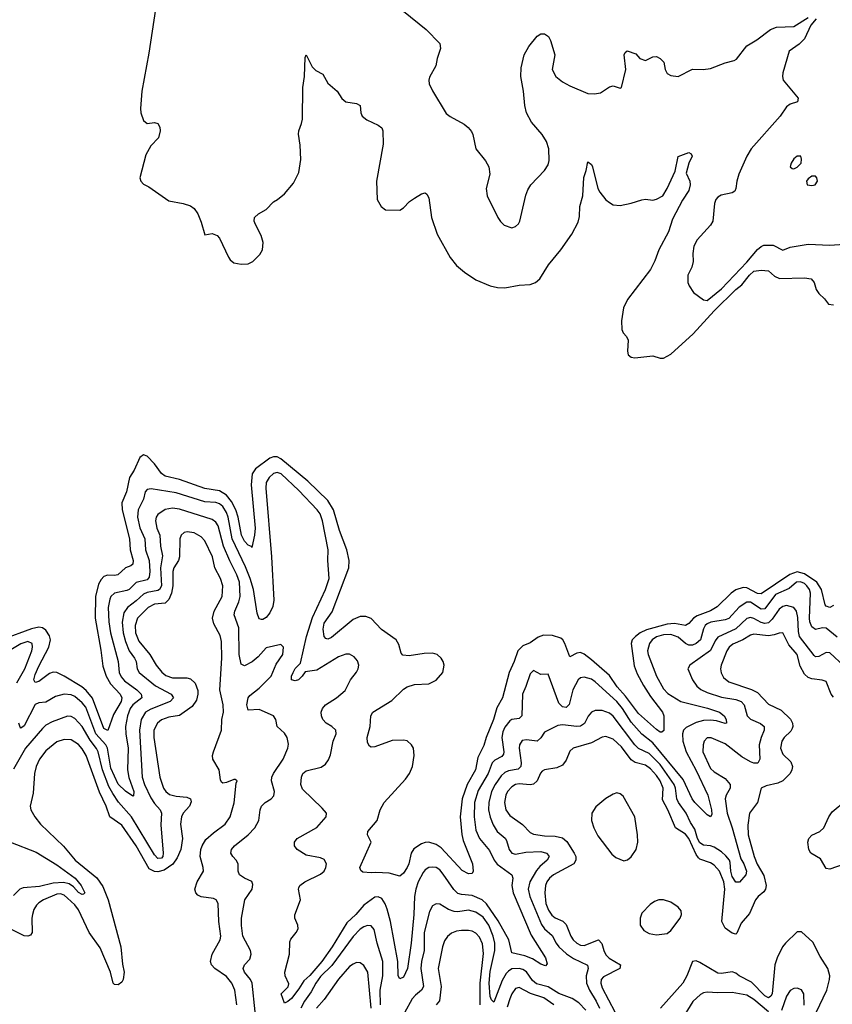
# Model space of a CAD drawing. Header units: inches. Extents: x 884549 to 1028252, y 526810 to 653624.
# Tile 821 of 1056: x 964464 to 968964, y 626872 to 632325. Entities that reach past the tile are written whole.
import ezdxf

# ---------------------------------------------------------------- set-up
doc = ezdxf.new("R2010")
doc.units = ezdxf.units.IN
doc.header["$MEASUREMENT"] = 0
doc.layers.add('A9662', color=7, linetype='Continuous')
doc.layers.add('A9663', color=7, linetype='Continuous')

msp = doc.modelspace()

# ---------------------------------------------------------------- linework, layer by layer
at = {"layer": 'A9662', "color": 5}
for points, elevation in [([(968970, 629080.3), (968950, 629069.8), (968930, 629076.8), (968924.6, 629084.6), (968903.4, 629170), (968877.9, 629210), (968810, 629257.1), (968770, 629266.7), (968727.8, 629252.2), (968570, 629145.4), (968550, 629147.6), (968490, 629178.9), (968470, 629180.3), (968430, 629167), (968403.7, 629150), (968326.6, 629073.4), (968289.4, 629050.6), (968215.9, 629024.1), (968194.8, 629010), (968170, 628980.6), (968150, 628970.5), (968090, 628981.5), (968050, 628978.2), (967934.3, 628945.7), (967900.8, 628930), (967873.3, 628910), (967856.4, 628890), (967850.5, 628870), (967866.5, 628746.5), (967882.5, 628702.5), (967917.9, 628637.9), (967957.2, 628577.2), (968023.5, 628490), (968031, 628470), (968030.7, 628389.3), (968020, 628380), (968010, 628378.9), (967990, 628393.6), (967890, 628483.4), (967819.6, 628579.5), (967771.8, 628630), (967730, 628693.6), (967630, 628780.8), (967590, 628812), (967570, 628820.2), (967550, 628816.2), (967510, 628797.4), (967483.7, 628870), (967471, 628891), (967459.9, 628899.9), (967414.8, 628914.8), (967364.4, 628915.6), (967334.6, 628905.4), (967290, 628874.4), (967250, 628858.1), (967222.2, 628830), (967202, 628770), (967174.1, 628710), (967138.2, 628570), (967106, 628514), (967087.2, 628450), (967047, 628350), (967035.1, 628304.9), (967001.7, 628238.3), (966988.4, 628170), (966942.3, 628090), (966914.9, 628010), (966903.3, 627910), (966911.9, 627811.9), (966919.5, 627779.5), (966970.9, 627650), (966974.6, 627610), (966970, 627597.2), (966950, 627595.1), (966913.5, 627613.5), (966798.4, 627738.4), (966770, 627757.8), (966730, 627769.8), (966710, 627768.8), (966690, 627761.4), (966647.5, 627732.5), (966631.7, 627708.3), (966619.9, 627650), (966610.6, 627630), (966590, 627598.5), (966570, 627581.1), (966510, 627598.2), (966437.1, 627602.9), (966410, 627599.6), (966364.7, 627604.7), (966354, 627614), (966347.6, 627630), (966409.6, 627770), (966389.8, 627809.8), (966391.3, 627830), (966442.9, 627890), (966459.7, 627950), (966482, 627990), (966600.3, 628119.7), (966622.3, 628150), (966639.1, 628190), (966649.1, 628250), (966644, 628290), (966633.8, 628310), (966610.5, 628330.5), (966590, 628335.9), (966527.5, 628332.5), (966430, 628298.7), (966410, 628297), (966402, 628302), (966390, 628322), (966388.2, 628350), (966404.7, 628410), (966408, 628470), (966420.5, 628490), (966525.3, 628554.7), (966590, 628616.9), (966610, 628630.2), (966650, 628643.9), (966730, 628646.8), (966770, 628666.7), (966807.3, 628710), (966814.3, 628750), (966808.9, 628770), (966797.8, 628790), (966776.4, 628810), (966750, 628817.6), (966704.5, 628815.5), (966621.7, 628801.8), (966585.3, 628805.3), (966576, 628816), (966564.4, 628864.4), (966549.7, 628889.8), (966467.5, 628947.5), (966409.7, 629009.7), (966380.8, 629020.8), (966350, 629019.4), (966310, 629004), (966190, 628902.9), (966170, 628894.2), (966158.8, 628898.8), (966150, 628909.4), (966144.3, 628950), (966150, 628982.7), (966194.3, 629045.7), (966286.4, 629290), (966287.9, 629330), (966276.4, 629390), (966235.4, 629495.4), (966201.1, 629610), (966170, 629663), (966059.2, 629770), (965910, 629893.3), (965890, 629904), (965870, 629904.1), (965850, 629896.4), (965770, 629838.2), (965752.4, 629810), (965746.1, 629750), (965768.1, 629510), (965765.3, 629470), (965750, 629402), (965747.3, 629407.3), (965730, 629414.6), (965710, 629437.7), (965693.3, 629470), (965674.8, 629570), (965661.7, 629610), (965637.5, 629657.5), (965610, 629691.4), (965570, 629716.3), (965490, 629729.6), (965350, 629779.4), (965270, 629797.8), (965250, 629811.8), (965210, 629865.9), (965170, 629907.3), (965150, 629915.4), (965130, 629901.4), (965097.7, 629830), (965072.7, 629790), (965055.3, 629710), (965030.5, 629650), (965032.2, 629610), (965071.7, 629450), (965077, 629390), (965093.3, 629330), (965091.6, 629310), (965079.8, 629300.2), (965050, 629289.4), (965008.7, 629251.3), (964990, 629246.2), (964950, 629248.3), (964930, 629241.2), (964915.2, 629224.8), (964901.7, 629198.3), (964883.6, 629130), (964882.9, 629010), (964914.2, 628834.2), (964924.6, 628744.6), (964943.4, 628690), (964967.5, 628647.5), (965021.1, 628590), (965029.7, 628570), (965025.8, 628550), (964983.1, 628476.9), (964952, 628388), (964930, 628399.8), (964867.6, 628567.6), (964832.5, 628610), (964808.5, 628630), (964710, 628690.2), (964670, 628709.5), (964650, 628711.4), (964630, 628704.5), (964570, 628659), (964550, 628654.3), (964543, 628670), (964550, 628699), (964570, 628745.4), (964626.2, 628850), (964634.4, 628890), (964630, 628913.2), (964610, 628944.3), (964590, 628957.8), (964570, 628960.7), (964530, 628951.3), (964370, 628891.7)], 2120), ([(968990, 628905.8), (968930, 628954.5), (968910, 628956.4), (968870, 628948.2), (968850, 628962.2), (968839, 628990), (968837, 629010), (968842.4, 629150), (968836.6, 629170), (968822.7, 629190), (968810, 629201.8), (968787.6, 629212.4), (968766.4, 629210), (968724.2, 629175.8), (968650, 629141.3), (968590, 629062.9), (968570, 629060.5), (968510, 629100.1), (968490, 629099.9), (968448.2, 629071.8), (968390, 629008.7), (968370, 629000.7), (968291.3, 628988.7), (968270, 628979), (968259.6, 628970), (968250, 628951.9), (968233.5, 628890), (968210, 628869.9), (968190, 628861.9), (968170, 628861.1), (968150, 628870.9), (968110, 628905.4), (968070, 628919.9), (968030, 628917.6), (967990, 628907.4), (967965.5, 628890), (967952.2, 628870), (967940.1, 628830), (967943.9, 628810), (967990.2, 628690), (968030, 628619.6), (968053.9, 628593.9), (968124.9, 628550), (968273.1, 628513.1), (968339.5, 628490), (968365.3, 628470), (968376.5, 628450), (968377.1, 628430), (968370, 628426.4), (968321.7, 628441.7), (968290, 628446), (968250, 628443.5), (968210, 628433.2), (968154, 628406), (968140.1, 628390), (968134.2, 628370), (968135.6, 628330), (968153.8, 628270), (968210, 628167.9), (968274.2, 628030), (968295.3, 627950), (968296.1, 627923.9), (968290, 627909.8), (968270, 627921.2), (968202.1, 627990), (968188.4, 628010), (968137.5, 628117.6), (967970, 628320.7), (967910, 628367.5), (967850, 628434.8), (967802.8, 628510), (967770, 628549.9), (967650, 628658.5), (967630, 628673), (967590, 628684.4), (967570, 628679.5), (967557.2, 628670), (967526.5, 628613.5), (967507.3, 628532.7), (967490, 628515.1), (967470, 628520.2), (967450, 628540.3), (967390, 628700.7), (967350, 628698.9), (967310, 628720.5), (967290, 628702.4), (967267.7, 628632.3), (967248.1, 628590), (967244.6, 628470), (967230, 628454.2), (967190, 628448.7), (967178.2, 628441.8), (967150, 628407.8), (967139.2, 628380.8), (967134.4, 628350), (967145, 628270), (967142.5, 628257.5), (967134.6, 628245.4), (967095.4, 628224.6), (967080.1, 628210), (967059, 628150), (967003.6, 628056.4), (966983.3, 627990), (966980.9, 627910), (966990, 627836.4), (967010.1, 627790), (967064.8, 627724.8), (967092.4, 627670), (967108.3, 627648.3), (967189.5, 627589.5), (967194.1, 627570), (967189.6, 627530), (967195.9, 627490), (967295.9, 627255.9), (967375.5, 627130), (967384.5, 627095.5), (967375.6, 627084.4), (967350, 627094.3), (967304.3, 627124.3), (967260.5, 627140.5), (967190, 627156.9), (967173.4, 627230), (967114.1, 627334.1), (967049.2, 627429.2), (967024.9, 627450), (966970, 627475.1), (966910, 627479.5), (966890, 627485.6), (966867.3, 627507.3), (966810, 627593.7), (966790, 627616.1), (966770, 627629.1), (966747.6, 627632.4), (966730, 627629.8), (966710, 627616.2), (966698.5, 627601.5), (966671.2, 627550), (966658.1, 627510), (966650.5, 627470), (966646.6, 627370), (966631.5, 627210), (966612, 627070), (966590, 627022.7), (966570, 627013.3), (966560.8, 627030), (966557.3, 627110), (966516.9, 627330), (966499.5, 627399.5), (966488.6, 627428.6), (966470, 627458), (966450, 627467.5), (966430, 627464.9), (966370, 627421.6), (966324.7, 627370), (966276.1, 627323.9), (966194.1, 627190), (966137, 627110), (966070, 627032.4), (966037.1, 627002.9), (966010, 626957.6), (965970, 626905.1), (965950, 626887.3), (965930, 626879), (965911.5, 626930), (965950.6, 626969.4), (965954.7, 626985.3), (965934.6, 627030), (965932.4, 627050), (965959, 627150), (965961.1, 627218.9), (965966.6, 627233.4), (965995.6, 627270), (966005.6, 627290), (966003.6, 627310), (965987.6, 627350), (965987.7, 627367.7), (966018.7, 627450), (966007.6, 627510), (966010, 627518), (966015.1, 627530), (966042.7, 627550), (966130, 627592.9), (966150, 627610.4), (966160.4, 627630), (966163.1, 627650), (966150, 627674.7), (966130, 627683.1), (966050, 627698.9), (966001.7, 627730), (965986.6, 627750), (965985.1, 627770), (966001.3, 627790), (966108.9, 627851.1), (966161.1, 627910), (966163.5, 627930), (966139.2, 627959.3), (966030, 628062.9), (966022, 628090), (966025.3, 628130), (966032.8, 628150), (966050, 628164.9), (966133.7, 628186.3), (966157.6, 628202.4), (966174.7, 628225.3), (966186, 628254), (966200.5, 628330), (966216, 628370), (966214, 628390), (966193.5, 628410), (966161.4, 628430), (966142.9, 628450), (966134.8, 628470), (966133.8, 628490), (966141.6, 628510), (966157.4, 628530), (966219.1, 628570), (966266.3, 628610), (966295.6, 628670), (966330, 628712), (966339.4, 628730), (966342.8, 628750), (966334.8, 628774.8), (966316.8, 628796.8), (966290, 628811.1), (966270, 628812), (966230, 628796.8), (966110, 628723.6), (966045.7, 628714.3), (966028.9, 628690), (966007.7, 628670), (965990, 628663.5), (965969.8, 628670), (965969, 628690), (965978, 628710), (965990, 628731.5), (966019, 628761), (966052.7, 628910), (966086.1, 629013.9), (966158.5, 629170), (966177.8, 629230), (966170.5, 629330), (966172.8, 629390), (966141.5, 629550), (966127.7, 629587.7), (966110.8, 629610.8), (966010, 629717.8), (965912.2, 629810), (965890, 629817.3), (965870, 629812.6), (965845.1, 629790), (965830, 629762), (965827.2, 629730), (965859.2, 629350), (965872.2, 629110), (965865.3, 629074.7), (965850, 629040.5), (965830, 629014.3), (965810, 629002.6), (965803.3, 629003.3), (965790, 629007.3), (965779.1, 629039.1), (965758.3, 629170), (965741, 629230), (965715.3, 629295.3), (965641.5, 629450), (965619.2, 629570), (965610, 629596.1), (965590, 629628.2), (965570, 629644.6), (965550, 629651.5), (965490, 629655.7), (965330, 629704.3), (965192.6, 629727.4), (965170, 629723.5), (965159.8, 629710), (965149.6, 629670), (965121.3, 629610), (965116.4, 629570), (965128.9, 629511.1), (965157, 629450), (965160.5, 629390), (965181.6, 629330), (965185.9, 629270), (965181.8, 629238.2), (965170, 629223.7), (965110, 629208.8), (965070.7, 629170), (965056.8, 629163.2), (964989.3, 629150), (964970, 629130.7), (964963.5, 629116.5), (964954.4, 629070), (964958.3, 628990), (964966.8, 628930), (965009.6, 628770), (965015.1, 628710), (965026.3, 628686.3), (965044.3, 628664.3), (965113.6, 628613.6), (965136.3, 628590), (965141.4, 628570), (965091.3, 628530), (965076.9, 628510), (965061.8, 628470), (965050.5, 628410), (965052.3, 628370), (965065.7, 628290), (965060.7, 628170), (965069.1, 628129.1), (965096.6, 628050), (965094.1, 628025.9), (965090, 628024.2), (965050, 628051.8), (965010, 628091.1), (964970, 628180.7), (964950.5, 628290.5), (964940.5, 628310), (964886.6, 628370), (964830, 628517.5), (964810, 628542.5), (964770, 628576), (964750, 628586.1), (964710, 628589.9), (964662.3, 628577.7), (964610, 628546), (964570, 628541.6), (964550, 628532.3), (964490, 628414.2), (964470, 628402.2), (964466.2, 628406.2), (964458.8, 628430)], 2140), ([(965768.7, 626830), (965751, 626990), (965742.7, 627010), (965709.9, 627050), (965702, 627070), (965708.4, 627090), (965738.6, 627121.4), (965745.8, 627150), (965741.8, 627170), (965700.6, 627250), (965692.3, 627307.7), (965692.2, 627350), (965710.6, 627450), (965751.5, 627510), (965755.7, 627535.7), (965750, 627552.6), (965710, 627571), (965682.4, 627590), (965674, 627610), (965673.3, 627650), (965663.9, 627670), (965644.2, 627690), (965634.2, 627710), (965638, 627730), (965653.5, 627750), (965730, 627810.9), (965767.3, 627850), (965789, 627890), (965795.3, 627950), (965802.8, 627970), (965823.5, 627990), (965856.3, 628010), (965872.5, 628027.5), (965874.4, 628050), (965859.4, 628110), (965861.3, 628130), (965869.2, 628150), (965923.4, 628230), (965949.1, 628290), (965953.3, 628313.3), (965945, 628350), (965930, 628374.3), (965889.5, 628410), (965882.9, 628450), (965869.7, 628469.7), (965790, 628504), (965730, 628500.9), (965722.7, 628530), (965729, 628570), (965738.1, 628581.9), (965790, 628622.3), (965856.1, 628690), (965884.6, 628755.4), (965921, 628810), (965925.7, 628850), (965910, 628864.8), (965830, 628845.8), (965784.2, 628795.8), (965751.8, 628768.2), (965710, 628746), (965690, 628755.1), (965679.2, 628810), (965677.2, 628957.2), (965651.7, 629030), (965655, 629050), (965678.7, 629101.3), (965685.6, 629130), (965680.7, 629210), (965667.1, 629250), (965627.3, 629327.3), (965592.1, 629410), (965562.8, 629522.8), (965550, 629542.4), (965530, 629556.2), (965350, 629614.8), (965310, 629620.7), (965270, 629612.6), (965230, 629585.6), (965220.1, 629570), (965216.4, 629550), (965224.2, 629510), (965240.1, 629470), (965243.4, 629410), (965255.1, 629355.1), (965244.2, 629290), (965248.9, 629190), (965239.1, 629170), (965230, 629163), (965170, 629152.9), (965150, 629143.5), (965110, 629106.2), (965060.9, 629070), (965040.7, 629039.3), (965031.9, 628988.1), (965037, 628930), (965050, 628880.7), (965070.3, 628830.3), (965100.6, 628790), (965109.2, 628770.8), (965114, 628730), (965125.9, 628710), (965216.3, 628636.3), (965303.6, 628590), (965315.9, 628570), (965298, 628550), (965190, 628506.7), (965160.4, 628490), (965137.2, 628450), (965127.5, 628390), (965142.6, 628130), (965155.7, 628090), (965190, 628015), (965210, 627983.7), (965241.4, 627950), (965249.1, 627930), (965245.7, 627865.7), (965259.7, 627710), (965256.3, 627690), (965250, 627681), (965230, 627679.9), (965210, 627699.6), (965084.2, 627910), (965011.6, 627991.6), (964979.5, 628039.5), (964958.9, 628078.9), (964923.2, 628170), (964898.6, 628270), (964890, 628289.1), (964854.5, 628334.5), (964810, 628409.9), (964770, 628455.8), (964750, 628466.1), (964730, 628468.4), (964643.6, 628436.4), (964610, 628417.7), (964590, 628399.8), (964496.8, 628290), (964430, 628174.7)], 2160), ([(965666.1, 626870), (965655.2, 626950), (965639.1, 626990), (965610, 627026), (965544.8, 627070), (965526.4, 627090), (965521.1, 627110), (965530.6, 627150), (965575.2, 627230), (965577.3, 627250), (965566.9, 627330), (965563.5, 627430), (965552.6, 627450), (965537.7, 627457.7), (965470, 627467.2), (965450, 627476.8), (965439.3, 627490), (965433.6, 627510), (965446.9, 627550), (965481.5, 627610), (965481, 627630), (965463.4, 627690), (965467.5, 627730), (965474.2, 627750), (965495.7, 627784.3), (965537.4, 627822.6), (965602.3, 627870), (965629.8, 627910), (965652, 627988), (965663.9, 628096.1), (965669.1, 628109.1), (965657.6, 628117.6), (965650, 628117.6), (965610, 628100.5), (965590, 628096.2), (965582.3, 628102.2), (965575.4, 628115.4), (965568.7, 628170), (965534.1, 628230), (965532.7, 628250), (965537.4, 628270), (965581.1, 628390), (965583.4, 628450), (965592.3, 628490), (965591.2, 628531.2), (965573.2, 628613.2), (965583.9, 628790), (965581.9, 628881.9), (965574.5, 628914.5), (965539.8, 628979.8), (965532.8, 629010), (965541.8, 629050), (965585.3, 629130), (965589.2, 629190), (965575.9, 629230), (965545.6, 629290), (965531.9, 629350), (965490, 629439.3), (965470, 629461.5), (965430, 629483), (965391.1, 629488.9), (965375.1, 629484.9), (965359.2, 629470), (965350.8, 629449.2), (965348.9, 629350), (965343, 629330), (965318.2, 629290), (965312, 629270), (965312.6, 629190), (965304.1, 629150), (965290, 629114.8), (965270, 629093), (965210, 629088.2), (965175.9, 629070), (965116.4, 629010), (965103, 628970), (965105.5, 628930), (965124, 628884), (965185.5, 628810), (965221, 628750), (965251.4, 628711.4), (965273.5, 628693.5), (965310, 628680.5), (965390, 628679.8), (965410, 628674.8), (965435.3, 628650), (965450.9, 628610), (965451.6, 628590), (965444.2, 628555.8), (965419.2, 628520.8), (965350, 628471), (965290, 628462.4), (965250, 628448.5), (965228.1, 628430), (965207.8, 628390), (965206.9, 628350), (965240.4, 628130), (965259.8, 628070), (965273.5, 628050), (965293.9, 628033.9), (965330, 628024.1), (965390, 628020.2), (965410.4, 628010), (965413.5, 627993.5), (965404.9, 627970), (965370.3, 627930), (965360.8, 627910), (965355.5, 627870), (965366.5, 627790), (965356.8, 627730), (965337.2, 627682.8), (965312, 627648), (965264.8, 627615.2), (965230, 627606.7), (965210, 627607.7), (965181.9, 627621.9), (965110, 627749.2), (965030, 627863.7), (964963.7, 627910), (964942.8, 627970), (964906.8, 628046.8), (964833.2, 628250), (964810, 628287.9), (964790, 628310.5), (964750, 628336.4), (964710, 628339), (964670, 628325.5), (964610, 628275.2), (964575, 628230), (964556.3, 628190), (964547.3, 628150), (964538.7, 628041.3), (964522, 627970), (964525.3, 627950), (964547.6, 627910), (964580.2, 627870), (964707.5, 627747.5), (964771.3, 627670), (964892, 627572), (964924.2, 627524.2), (964953.5, 627450), (965025, 627190), (965034, 627094), (965043.8, 627050), (965037.1, 627010), (965030, 626994), (965010, 626979.5), (964990, 626980.9), (964982, 626990), (964966.4, 627050), (964910, 627184.8), (964849.6, 627269.6), (964790, 627394.6), (964770, 627422.4), (964730, 627459.6), (964710, 627475.8), (964690, 627483.4), (964670, 627481.8), (964596.9, 627450), (964570, 627434.6), (964557.9, 627422.1), (964542.9, 627397.1), (964534.8, 627370), (964531.3, 627350), (964533.7, 627270), (964525.2, 627254.8), (964510, 627249.1), (964490, 627252.2), (964408.9, 627291.1)], 2180), ([(969030, 628744.1), (968950, 628819.3), (968930, 628820.8), (968890, 628798.2), (968870, 628797.4), (968863.7, 628803.7), (968781.6, 628910), (968776.4, 628936.4), (968773.8, 629013.9), (968765.6, 629050), (968749.9, 629069.9), (968710, 629080.2), (968690, 629075.3), (968670, 629061.1), (968630, 629005.3), (968610, 628985.7), (968590, 628981.1), (968570, 628986.1), (968530, 629007.9), (968510, 629013.5), (968490, 629008.3), (968430, 628950.8), (968330, 628904.9), (968314.7, 628885.3), (968288.9, 628831.1), (968174, 628750), (968163.7, 628730), (968189.1, 628670), (968214.2, 628634.2), (968235.1, 628615.1), (968270, 628598.6), (968350, 628573.3), (968430, 628561), (968459.3, 628550), (968475.4, 628530), (968491.5, 628470), (968511.3, 628451.3), (968567, 628427), (968586.4, 628410), (968587.2, 628390), (968569.6, 628350), (968558.3, 628310), (968563, 628230), (968552.3, 628207.7), (968530, 628207.4), (968510, 628214.6), (968463.2, 628243.2), (968370, 628314.5), (968292.4, 628347.6), (968270, 628347.3), (968254.4, 628330), (968248.1, 628310), (968247.3, 628270), (968290, 628177.8), (968310, 628159.1), (968370, 628123), (968397.6, 628090), (968399, 628070), (968376.4, 628030), (968371.1, 628010), (968381.3, 627930), (968409.5, 627849.5), (968457.6, 627677.6), (968474.4, 627650), (968488.3, 627610), (968484.1, 627590), (968450, 627548.7), (968430, 627547.9), (968410, 627580.7), (968401.3, 627610), (968398.4, 627658.4), (968394.5, 627670), (968374.2, 627694.2), (968350, 627716.6), (968310, 627741.9), (968290, 627749.9), (968250, 627754.4), (968230, 627766.4), (968217.7, 627790), (968202.8, 627842.8), (968178.1, 627878.1), (968154.6, 627930), (968111.4, 627990), (968103.6, 628010), (968096.1, 628070), (968088.6, 628090), (968010, 628199.9), (967950, 628261.1), (967890, 628289.5), (967870, 628308.4), (967750, 628467.4), (967730, 628484.6), (967690, 628500.2), (967650, 628499.2), (967630, 628489.8), (967612.3, 628467.7), (967592.3, 628427.7), (967570, 628412.1), (967549.6, 628410.4), (967470, 628420.4), (967443.3, 628416.7), (967370, 628379.1), (967350, 628348.4), (967330.1, 628329.9), (967270, 628336.7), (967246.5, 628333.5), (967232.5, 628310), (967230.7, 628290), (967241.5, 628210), (967239.3, 628190), (967225.3, 628174.7), (967170, 628164.8), (967150, 628156.6), (967130, 628138.1), (967096.7, 628090), (967077.5, 628050), (967062.3, 627990), (967060.9, 627950), (967068.6, 627908.6), (967086.2, 627866.2), (967108.1, 627830), (967151.7, 627791.7), (967159.7, 627779.7), (967175.3, 627730), (967190, 627709.5), (967210, 627703.5), (967266.1, 627713.9), (967350, 627717.7), (967381.3, 627710), (967394.3, 627694.3), (967396.5, 627690), (967384.2, 627670), (967344.4, 627635.6), (967326.2, 627613.8), (967288.8, 627551.2), (967280.5, 627510), (967289.7, 627470), (967353.3, 627313.3), (967370.6, 627290.6), (967412.4, 627252.4), (967434.2, 627210), (967450.1, 627190.1), (967492, 627152), (967530, 627125.4), (967608.3, 627088.3), (967612.5, 627070), (967601.6, 627030), (967603.6, 626990), (967619, 626950), (967656.5, 626890), (967675.2, 626850)], 2160), ([(968970, 628572.4), (968956.8, 628590), (968930, 628659.7), (968908.2, 628668.2), (968850, 628674), (968830, 628682.7), (968810, 628700.5), (968785.6, 628745.6), (968769.4, 628810), (968723.4, 628863.4), (968690, 628928.6), (968670, 628928.2), (968642.5, 628917.5), (968610, 628913.3), (968530, 628922.5), (968510, 628916.4), (968468.7, 628891.3), (968412.7, 628867.3), (968392.4, 628850), (968379.4, 628830), (968349.2, 628750), (968345.4, 628730), (968348.1, 628708.1), (968362.1, 628682.1), (968390, 628658.4), (968516.5, 628616.5), (968550, 628599.1), (968610, 628534.5), (968680.8, 628500.8), (968731.4, 628451.4), (968742.5, 628430), (968744.8, 628410), (968741.2, 628398.8), (968734.6, 628385.4), (968697.5, 628350), (968683.7, 628330), (968677.4, 628290), (968690, 628258.3), (968734.2, 628214.2), (968743.2, 628190), (968740.5, 628170), (968731, 628150), (968689.6, 628110.4), (968662.4, 628097.6), (968597, 628083), (968570.2, 628069.8), (968550.1, 627989.9), (968504.7, 627930), (968495.7, 627864.3), (968498.2, 627810), (968530.4, 627690.4), (968548.2, 627648.2), (968585.4, 627585.4), (968597.9, 627530), (968593.7, 627510), (968584.2, 627495.9), (968553.2, 627470), (968537.6, 627450), (968505, 627375), (968458.8, 627321.2), (968434.5, 627265.5), (968430, 627259.8), (968410, 627265.3), (968370, 627294.3), (968352.3, 627330), (968367.9, 627510), (968362.4, 627550), (968339.5, 627610), (968310, 627643.4), (968290, 627655.2), (968230, 627676.7), (968223.3, 627683.3), (968210, 627702), (968170, 627791), (968150, 627814.1), (968094.9, 627850), (968053, 627950), (968024.1, 628004.1), (968026.9, 628070), (968011.3, 628110), (967990, 628139.7), (967956.7, 628176.7), (967930, 628197.1), (967872.2, 628212.2), (967850, 628226.3), (967797.3, 628297.3), (967750, 628339.9), (967710, 628354.4), (967690, 628351.9), (967630, 628320.2), (967529.2, 628290.8), (967510, 628274.7), (967490, 628223.5), (967470, 628196.4), (967438.3, 628181.7), (967370, 628170.7), (967356.9, 628163.1), (967347.9, 628152.1), (967330.1, 628109.9), (967310, 628091.3), (967290, 628088.4), (967230, 628092.6), (967210, 628088.7), (967190, 628077.2), (967165.7, 628050), (967156.6, 628030), (967149.1, 627990), (967155.9, 627950), (967178, 627918), (967248.8, 627868.8), (967290, 627824.5), (967310, 627813.7), (967370, 627804.8), (967430, 627804.1), (967470, 627793.8), (967493.5, 627773.5), (967534.7, 627710), (967543, 627690), (967544.1, 627670), (967533.2, 627650), (967419.4, 627590), (967397.4, 627570), (967384, 627550), (967376.4, 627530), (967371.9, 627490), (967378.2, 627430), (967392.9, 627392.9), (967410, 627366.1), (967430, 627351.3), (967472.2, 627332.2), (967490, 627313.4), (967516.4, 627250), (967528.3, 627230), (967548.6, 627210), (967570, 627199.8), (967590, 627197.7), (967670, 627228.4), (967688.1, 627208.1), (967698.5, 627170), (967710, 627146.7), (967728.5, 627128.5), (967790.3, 627090), (967786.9, 627070), (967696.1, 627023.9), (967684.5, 627010), (967681.7, 626990), (967690, 626962.9), (967759, 626830)], 2180), ([(964447.8, 628652.2), (964492.3, 628730), (964531.9, 628830), (964535.9, 628850), (964533.8, 628870), (964510, 628881.1), (964470, 628868.7), (964405.4, 628830)], 2140), ([(969030, 627647.5), (968950, 627619.8), (968930, 627624.7), (968898, 627678), (968845.6, 627710), (968833, 627730), (968828.2, 627770), (968833.7, 627790), (968850, 627808.7), (968894.4, 627830), (968916.5, 627850), (968943.7, 627910), (968962.2, 627937.8), (969039.4, 628000.6)], 2180), ([(964412.9, 627770), (964554.8, 627714.8), (964670, 627644.8), (964771.8, 627570), (964805, 627530), (964825.2, 627490), (964818.3, 627481.7), (964810, 627480.6), (964790, 627490.8), (964762.3, 627522.3), (964738.7, 627538.7), (964706.3, 627546.3), (964650, 627543.5), (964575, 627525), (964482.9, 627517.1), (964465.2, 627510), (964430, 627475.1)], 2160), ([(967599.5, 626839.5), (967560.3, 626880.3), (967523.7, 626903.7), (967450, 626932.6), (967390, 626969), (967325.2, 626985.2), (967303.7, 627003.7), (967271.4, 627051.4), (967250, 627065), (967230, 627070.9), (967190, 627067.7), (967170, 627056.3), (967157.3, 627042.7), (967135.5, 627004.5), (967090, 626883.6), (967077.6, 626897.6), (967070, 626916), (967064.1, 626990), (967070, 627053.7), (967095.5, 627170), (967095.9, 627210), (967085.9, 627250), (967061.7, 627310), (967030, 627355.1), (966990, 627383.1), (966950, 627393), (966890, 627384.2), (966870, 627385.5), (966838, 627398), (966790, 627427.6), (966770, 627428.5), (966750, 627416.9), (966733.2, 627386.8), (966703.4, 627270), (966703.8, 627170), (966690.1, 627110), (966686.2, 627070), (966700.4, 626970), (966689.4, 626950), (966656.5, 626923.5), (966638, 626902), (966595.8, 626824.2)], 2160), ([(966462.2, 626870), (966459.8, 626950), (966475.2, 627030), (966474.6, 627110), (966443.4, 627210), (966427.2, 627287.2), (966410, 627307.6), (966390, 627309), (966370, 627301.7), (966350, 627287.6), (966310, 627247.9), (966193.4, 627086.6), (966130, 627025.4), (966103.3, 626990), (966078.8, 626941.2), (966042.3, 626890), (966021.3, 626850)], 2160), ([(967014.8, 626870), (967013.1, 626990), (967032.6, 627152.6), (967026.9, 627206.9), (967010, 627243.5), (966990, 627265.4), (966970, 627276.3), (966950, 627280.8), (966910, 627280.8), (966883.3, 627276.7), (966854.8, 627265.2), (966832.5, 627247.5), (966816.5, 627223.5), (966805.1, 627190), (966781.2, 627070), (966797.5, 626970), (966788.6, 626891.4), (966770.6, 626869.4)], 2180), ([(968873.7, 626826.3), (968933.1, 626950), (968949.1, 627010), (968949.8, 627030.2), (968939.1, 627070), (968896.7, 627136.7), (968855.6, 627215.6), (968792.6, 627272.6), (968770, 627273.6), (968703.8, 627210), (968688.5, 627190), (968658, 627130), (968646.1, 627090), (968631.1, 626930), (968623, 626917), (968611.2, 626908.8), (968590, 626919), (968515.5, 626995.5), (968448.3, 627030), (968430, 627045.1), (968410, 627052.4), (968350, 627042.1), (968330, 627044.9), (968230, 627104), (968210, 627112.6), (968190, 627109), (968158.9, 627030), (968136.6, 626990), (968012.1, 626850)], 2220), ([(966411, 626850), (966392.9, 627050), (966370, 627087.3), (966350, 627100.9), (966330, 627103.5), (966310, 627095.3), (966290, 627080.7), (966230, 627010.5), (966150, 626899.5), (966108.1, 626850)], 2180), ([(967422.5, 626870), (967367.4, 626907.4), (967292.6, 626932.7), (967230, 626964.8), (967210, 626960.3), (967190, 626929.8), (967178.4, 626901.6), (967163.6, 626856.4)], 2180), ([(968610, 626830.3), (968530, 626899.3), (968490, 626921.9), (968410, 626937.3), (968330, 626935.4), (968270, 626939.9), (968250, 626936), (968233.7, 626926.3), (968192.2, 626887.8), (968123.9, 626776.1)], 2240), ([(968807.3, 626867.3), (968806.9, 626930), (968792.7, 626952.7), (968770, 626961.2), (968750, 626959), (968730, 626948.7), (968710, 626916.3), (968682.7, 626837.3)], 2240)]:
    msp.add_lwpolyline(points, dxfattribs=dict(at, elevation=elevation))
at = {"layer": 'A9662', "color": 5, "elevation": 2220}
for points in [[(967770, 628042.7), (967750, 628036.8), (967710, 628012.8), (967654.6, 627965.4), (967633, 627930), (967630.8, 627890), (967642.7, 627850), (967665, 627805), (967743.2, 627703.2), (967764.5, 627684.5), (967810, 627666.9), (967830, 627671.6), (967850, 627689.2), (967877.2, 627730), (967887.5, 627770), (967885.7, 627810), (967869.6, 627910), (967805.2, 628025.2), (967790, 628038.3)], [(968030, 627451.3), (968002.8, 627450), (967978.9, 627441.1), (967955.1, 627424.9), (967910, 627376.2), (967899.7, 627350), (967900.6, 627310), (967920.8, 627280.8), (967950, 627263.8), (967990, 627256.5), (968050, 627264.4), (968070, 627281.6), (968122, 627350), (968128.6, 627370), (968126.2, 627390), (968111.1, 627410), (968070, 627438.4)]]:
    msp.add_lwpolyline(points, close=True, dxfattribs=at)
at = {"layer": 'A9663', "color": 5}
for points, elevation in [([(965216, 632384), (965180, 632140), (965140.4, 631930), (965133.4, 631833.4), (965135.6, 631810), (965150, 631766), (965170, 631750.8), (965210, 631756.3), (965230, 631750.7), (965240.7, 631730), (965243, 631710), (965232.4, 631670), (965190, 631626), (965163.4, 631576.6), (965130.3, 631450), (965134.4, 631430), (965150, 631414.4), (965179.9, 631399.9), (965290, 631322), (965370, 631307.3), (965410, 631294), (965430, 631278.8), (965450, 631250.8), (965470, 631204.7), (965490, 631134), (965530, 631140.5), (965557.1, 631130), (965570, 631115.5), (965621, 631010), (965630, 630995.6), (965650, 630978.9), (965690, 630970.3), (965730, 630973.4), (965754.8, 630985.2), (965794.7, 631025.3), (965808.5, 631051.5), (965811.8, 631091.8), (965801.1, 631130), (965769.4, 631190.6), (965762.9, 631210), (965763.7, 631230), (965786, 631250), (965830, 631274.4), (965870, 631317.1), (965892.7, 631330), (965930, 631361.6), (965981, 631419), (966010, 631478.8), (966020.3, 631550), (966017.2, 631630), (966008.3, 631691.7), (966009.7, 631710), (966025.6, 631750), (966030, 631774), (966032.8, 631950), (966040.7, 632010), (966044.5, 632115.5), (966050, 632131), (966084.6, 632064.6), (966104, 632044), (966143.2, 632023.2), (966170, 631974), (966222, 631930), (966248.8, 631888.8), (966270.3, 631870.3), (966330, 631860.4), (966350, 631850.6), (966353, 631810), (966360.7, 631790), (966386.8, 631770), (966450, 631741.6), (966470, 631726), (966475.8, 631710), (966476.5, 631636.5), (966439.8, 631430), (966444.6, 631330), (966466, 631290), (966490, 631271.6), (966570, 631270.3), (966590, 631282.6), (966622.4, 631317.6), (966650, 631337.5), (966690, 631360.3), (966710, 631365.5), (966719.2, 631359.2), (966730, 631338), (966745.2, 631230), (966776.7, 631136.7), (966848.2, 631008.2), (966883.6, 630963.6), (966927.1, 630927.1), (966990, 630884), (967070.3, 630850.3), (967110, 630842), (967150, 630840.2), (967230, 630854.2), (967290, 630858.6), (967320.7, 630870), (967344, 630890), (967392.4, 630967.6), (967460.5, 631050), (967522, 631138), (967556.5, 631203.5), (967564, 631236), (967565.2, 631290), (967581.8, 631350), (967588.5, 631451.5), (967601.6, 631490), (967610, 631538.8), (967630, 631522.8), (967635.3, 631510), (967665.3, 631390), (967676.3, 631370), (967710, 631328), (967730, 631313), (967750, 631300.5), (967790, 631295.5), (967850, 631308.4), (967910, 631327.7), (967930, 631330.7), (967970, 631325.5), (967990.8, 631330.8), (968024.5, 631350), (968050, 631390.4), (968093.9, 631486.1), (968110, 631566.8), (968168.7, 631590), (968182.8, 631582.8), (968187.3, 631570), (968168.9, 631531.1), (968154.4, 631474.4), (968175.5, 631430), (968177.1, 631410), (968170, 631379), (968133.5, 631326.5), (968078.8, 631221.2), (968056, 631150), (968002.8, 631050), (967980.7, 630990), (967957.4, 630942.6), (967830, 630776), (967807.5, 630730), (967797.3, 630657.3), (967798, 630610), (967806, 630590), (967824, 630570), (967833, 630550), (967830.6, 630490), (967834, 630470), (967850, 630456.3), (967870, 630452.7), (967970, 630464.2), (968010, 630450.4), (968030, 630451.5), (968070, 630472.2), (968194.2, 630585.9), (968310, 630712.8), (968430, 630831.5), (968463.7, 630856.3), (968504.8, 630910), (968530, 630931.7), (968570, 630938.7), (968610, 630934.4), (968644, 630904), (968671.7, 630891.7), (968810, 630896.2), (968846.4, 630890), (968863.2, 630870), (968875.3, 630830), (968890, 630808.2), (968919.9, 630779.9), (968942, 630750), (968970, 630746.8)], 2120), ([(966590, 632373), (966715.5, 632270), (966790, 632194), (966794.7, 632165.3), (966776.4, 632110), (966768.5, 632070), (966733.9, 632006.1), (966729.1, 631990), (966731.3, 631970), (966750, 631930.4), (966826.1, 631806.1), (966848.2, 631788.2), (966925.7, 631745.7), (966948.3, 631728.3), (966965.9, 631705.9), (966973.7, 631690), (966990.3, 631610.3), (967043.6, 631543.6), (967062.6, 631510), (967067.2, 631470), (967046.4, 631390), (967052.4, 631350), (967112.7, 631230), (967126.8, 631206.8), (967146.8, 631186.8), (967190, 631173), (967210, 631180.5), (967225.8, 631194.2), (967233.6, 631210), (967267.1, 631352.9), (967278, 631382), (967295.1, 631410), (967370, 631490.8), (967390, 631521), (967395.5, 631544.5), (967395, 631610), (967382.2, 631650), (967356.8, 631690), (967297.9, 631757.9), (967271.2, 631810), (967260.6, 631850), (967254.5, 631930), (967239.6, 632010), (967240.6, 632059.4), (967256.8, 632130), (967283.3, 632176.7), (967330, 632234.4), (967350, 632246.4), (967370, 632246), (967391.8, 632231.8), (967404, 632210), (967427.7, 632130), (967412.9, 632050), (967433.7, 632010), (967470, 631981.1), (967510, 631958.7), (967610, 631916.5), (967646.3, 631913.7), (967679.7, 631920.3), (967730, 631953), (967750, 631958), (967790, 631946.4), (967797.2, 631950), (967819.8, 632050), (967811.6, 632130), (967816.2, 632143.8), (967828, 632152), (967875.3, 632135.3), (967898.8, 632110), (967930, 632099.3), (967970, 632120.4), (967990, 632122), (968010.5, 632110), (968030.5, 632090), (968038, 632050), (968050, 632028), (968070, 632016.3), (968110, 632011), (968189.5, 632050.5), (968248.8, 632048.8), (968290, 632054), (968370, 632085.8), (968420.4, 632099.6), (968432.7, 632107.3), (968490, 632180.3), (968545.9, 632214.1), (968621.2, 632270), (968655.4, 632284.6), (968750, 632287), (968830, 632336.9)], 2140), ([(968875.3, 632330), (968844.4, 632295.6), (968810, 632219), (968779.7, 632190), (968725.5, 632150), (968689.2, 632030), (968687.1, 632010), (968691.7, 631990), (968775.5, 631890), (968771, 631870), (968730, 631858), (968710, 631843), (968675.3, 631790), (968513.8, 631610), (968490.9, 631570), (968446.3, 631470), (968434.6, 631430), (968430.3, 631390), (968423.6, 631376.4), (968410, 631365.7), (968347.5, 631352.5), (968330, 631342.7), (968319.2, 631330), (968312.2, 631307.8), (968302.4, 631210), (968290, 631187.3), (968214.8, 631105.2), (968196.5, 631070), (968191.3, 631030), (968193.3, 630986.7), (968185.5, 630954.5), (968163, 630910), (968163, 630870), (968170.5, 630850.5), (968194.9, 630814.9), (968250, 630773.4), (968270, 630770.4), (968350, 630834.7), (968490, 630982.1), (968550, 631052), (968570, 631069.6), (968584.4, 631075.6), (968636.3, 631076.3), (968690, 631049.1), (968730, 631065.3), (968830, 631081.1), (968950, 631076.1), (969030, 631081.2)], 2140)]:
    msp.add_lwpolyline(points, dxfattribs=dict(at, elevation=elevation))
at = {"layer": 'A9663', "color": 5, "elevation": 2160}
for points in [[(968770, 631569), (968750, 631554), (968736, 631530), (968731.3, 631510), (968740.7, 631500.7), (968750, 631498.8), (968770, 631507.7), (968791.3, 631530), (968793.6, 631553.6), (968788.7, 631568.7)], [(968850, 631459.3), (968830, 631444), (968820.7, 631430), (968824.7, 631410), (968850, 631406.8), (968868.9, 631411.1), (968882, 631430), (968879, 631450), (968870, 631459)]]:
    msp.add_lwpolyline(points, close=True, dxfattribs=at)

doc.saveas('drawing.dxf')
